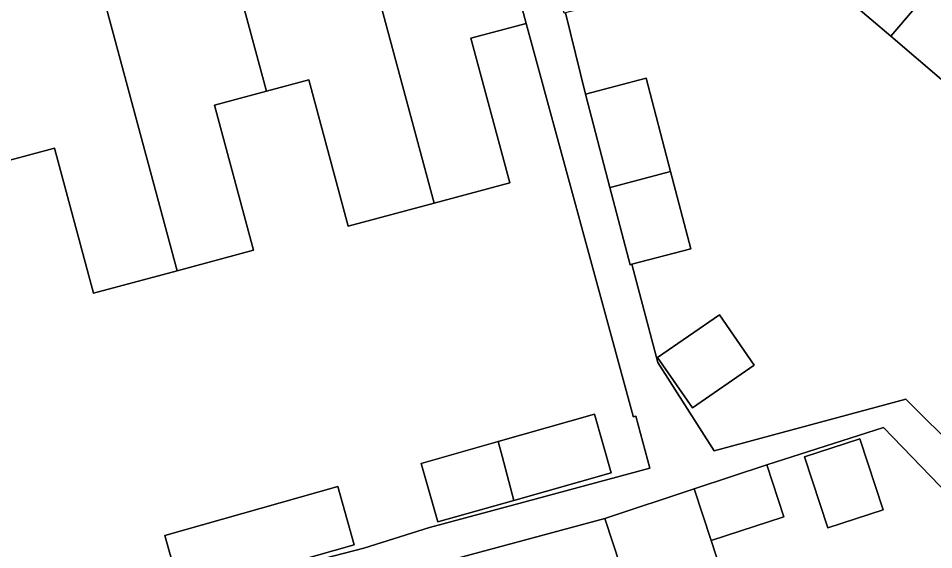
# Model space of a CAD drawing. Extents: x 159716 to 160783, y 383290 to 384031.
# Drawn here: x 160327.37 to 160364.55, y 383649.89 to 383671.5 of the extents above; entities that cross this region are included whole.
import ezdxf

# ---------------------------------------------------------------- set-up
doc = ezdxf.new("R2010")
doc.units = 0
for name, color, linetype in [('IMGEO_Erf', 7, 'Continuous'), ('IMGEO_Pand', 7, 'Continuous'), ('IMGEO_Voetpad_open', 7, 'Continuous')]:
    doc.layers.add(name, color=color, linetype=linetype)

msp = doc.modelspace()

# ---------------------------------------------------------------- linework, layer by layer
at = {"layer": 'IMGEO_Erf'}
for points in [[(160364.968, 383668.93), (160362.808, 383670.774), (160360.411, 383672.82), (160360.658, 383673.109), (160358.832, 383674.667), (160358.584, 383674.377), (160356.332, 383676.298), (160360.591, 383681.287), (160358.229, 383683.234), (160347.317, 383680.387), (160348.721, 383675.006), (160351.143, 383675.64), (160352.004, 383672.35), (160349.588, 383671.718), (160350.401, 383668.415), (160352.865, 383669.06), (160353.859, 383665.263), (160354.681, 383662.124), (160352.285, 383661.497), (160353.338, 383657.506), (160355.639, 383653.916), (160363.424, 383656.017), (160374.313, 383645.169)], [(160337.373, 383648.908), (160341.408, 383649.957), (160344.076, 383650.797), (160347.544, 383651.732), (160353.014, 383653.208), (160352.455, 383655.325), (160352.345, 383655.296), (160352.338, 383655.325), (160348.001, 383671.292), (160345.754, 383670.689), (160347.331, 383664.813), (160344.253, 383663.986), (160340.77, 383663.051), (160339.174, 383668.993), (160337.445, 383668.529), (160335.336, 383667.962), (160336.918, 383662.069), (160333.816, 383661.236), (160330.426, 383660.326), (160328.843, 383666.223), (160327.021, 383665.734)], [(160376.678, 383640.182), (160362.508, 383654.857), (160357.777, 383653.338), (160358.465, 383651.227), (160356.089, 383650.453), (160355.504, 383650.263), (160356.696, 383646.604)], [(160353.068, 383645.423), (160351.197, 383651.165), (160328.617, 383645.07)]]:
    msp.add_lwpolyline(points, dxfattribs=at)
for points in [[(160357.262, 383657.394), (160354.746, 383655.662), (160353.334, 383657.712), (160355.85, 383659.444)], [(160347.5, 383651.897), (160344.409, 383651.02), (160343.734, 383653.402), (160346.858, 383654.288), (160350.772, 383655.397), (160351.447, 383653.016)], [(160360.247, 383650.785), (160359.306, 383653.673), (160361.554, 383654.405), (160362.495, 383651.517)], [(160341.016, 383650.095), (160333.985, 383648.102), (160333.314, 383650.469), (160340.345, 383652.462)]]:
    msp.add_lwpolyline(points, close=True, dxfattribs=at)
at = {"layer": 'IMGEO_Pand'}
for points in [[(160371.944, 383681.475), (160367.634, 383685.167), (160362.744, 383679.439), (160362.838, 383679.359), (160358.832, 383674.667), (160360.658, 383673.109), (160360.411, 383672.82), (160362.808, 383670.774)], [(160376.255, 383677.783), (160371.944, 383681.475), (160362.808, 383670.774), (160364.968, 383668.93), (160369.22, 383673.913), (160371.386, 383672.079)], [(160346.992, 383675.05), (160345.649, 383679.947), (160340.343, 383678.544), (160344.253, 383663.986), (160347.331, 383664.813), (160345.754, 383670.689), (160348.001, 383671.292)], [(160340.343, 383678.544), (160335.126, 383677.165), (160337.416, 383668.636), (160337.445, 383668.529), (160339.174, 383668.993), (160340.77, 383663.051), (160344.253, 383663.986)], [(160335.126, 383677.165), (160329.908, 383675.785), (160333.816, 383661.236), (160336.918, 383662.069), (160335.336, 383667.962), (160337.445, 383668.529), (160337.416, 383668.636)], [(160329.908, 383675.785), (160324.693, 383674.405), (160326.969, 383665.926), (160327.021, 383665.734), (160328.843, 383666.223), (160330.426, 383660.326), (160333.816, 383661.236)], [(160350.401, 383668.415), (160351.395, 383664.618), (160351.457, 383664.634), (160353.859, 383665.263), (160352.865, 383669.06)], [(160351.457, 383664.634), (160351.395, 383664.618), (160352.217, 383661.479), (160352.285, 383661.497), (160354.681, 383662.124), (160353.859, 383665.263)], [(160353.334, 383657.712), (160354.746, 383655.662), (160357.262, 383657.394), (160355.85, 383659.444)], [(160346.858, 383654.288), (160347.017, 383653.694), (160347.5, 383651.897), (160351.447, 383653.016), (160350.772, 383655.397)], [(160346.858, 383654.288), (160343.734, 383653.402), (160344.409, 383651.02), (160347.5, 383651.897), (160347.017, 383653.694)], [(160360.247, 383650.785), (160362.495, 383651.517), (160361.554, 383654.405), (160359.306, 383653.673)], [(160357.777, 383653.338), (160354.816, 383652.373), (160355.504, 383650.263), (160356.089, 383650.453), (160358.465, 383651.227)], [(160341.016, 383650.095), (160340.345, 383652.462), (160333.314, 383650.469), (160333.985, 383648.102)], [(160355.504, 383650.263), (160354.816, 383652.373), (160351.197, 383651.165), (160353.068, 383645.423), (160354.882, 383646.014), (160356.696, 383646.604)]]:
    msp.add_lwpolyline(points, close=True, dxfattribs=at)
at = {"layer": 'IMGEO_Voetpad_open'}
for points in [[(160374.313, 383645.169), (160363.424, 383656.017), (160355.639, 383653.916), (160353.338, 383657.506), (160352.285, 383661.497), (160352.217, 383661.479), (160351.395, 383664.618), (160350.401, 383668.415), (160349.588, 383671.718), (160349.54, 383671.705), (160348.679, 383674.995), (160348.721, 383675.006), (160347.317, 383680.387), (160345.649, 383679.947), (160346.992, 383675.05), (160348.001, 383671.292), (160352.338, 383655.325), (160352.345, 383655.296), (160352.455, 383655.325), (160353.014, 383653.208), (160347.544, 383651.732), (160344.076, 383650.797), (160341.408, 383649.957), (160337.373, 383648.908)], [(160328.617, 383645.07), (160351.197, 383651.165), (160354.816, 383652.373), (160357.777, 383653.338), (160362.508, 383654.857), (160376.678, 383640.182)]]:
    msp.add_lwpolyline(points, dxfattribs=at)

doc.saveas('drawing.dxf')
